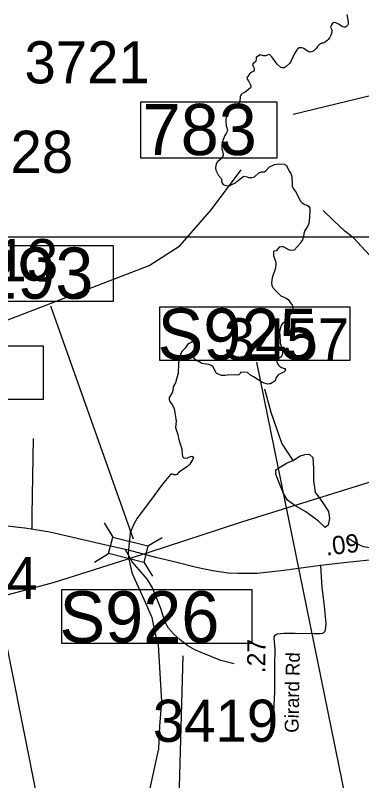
# Model space of a CAD drawing. Extents: x 1662474 to 1856135, y 779280 to 917889.
# Drawn here: x 1778351 to 1780719, y 822872 to 828102 of the extents above; entities that cross this region are included whole.
import ezdxf

# ---------------------------------------------------------------- set-up
doc = ezdxf.new("R2010")
doc.units = 0
for name, color, linetype in [('Cogo Default Point CELL', 7, 'Continuous'), ('Exist Hydrographic Creek Single Shore', 7, 'Continuous'), ('Exist Hydrographic Misc Water Feature', 7, 'Continuous'), ('Exist Hydrographic Pond Under 1500 Sq Ft', 7, 'Continuous'), ('Exist Road Non-System Type 51', 7, 'Continuous'), ('Exist Road Primary Interstate Structure Ovrhead Sign CELL', 7, 'Continuous'), ('Exist Road Secondary Structure Standard Bridge CELL', 7, 'Continuous'), ('Exist Road Secondary Structure Standard Bridge Number Label', 7, 'Continuous'), ('Exist Road Secondary Type 51 Attributed', 7, 'Continuous'), ('Exist Road Secondary Type 51 Label', 7, 'Continuous'), ('Exist Utilities Electrical Transmission Line', 7, 'Continuous'), ('Exist Vertical Profile Horizontal Axis Label Major', 7, 'Continuous'), ('Map Preparation Inset Cut Line', 7, 'Continuous'), ('Prop DGN Element Guardrail', 7, 'Continuous'), ('Scratch_Level_0', 7, 'Continuous')]:
    doc.layers.add(name, color=color, linetype=linetype)

msp = doc.modelspace()

# ---------------------------------------------------------------- linework, layer by layer
at = {"layer": 'Exist Hydrographic Creek Single Shore'}
for points in [[(1780616.8, 828106.8), (1780625.2, 828057.2), (1780625, 828042.5), (1780621.5, 828032.8), (1780614.8, 828024.9), (1780607.4, 828021.5), (1780597.6, 828022)], [(1780597.6, 828022), (1780588.5, 828023.8), (1780579.5, 828027.5), (1780570.6, 828033.8), (1780560.6, 828041.9), (1780550.4, 828046.4), (1780541.5, 828050.1), (1780532.2, 828052.4), (1780522.9, 828051.7), (1780520, 828047.8), (1780511.9, 828037.2), (1780506.6, 828028.8), (1780504.8, 828021.5), (1780507.4, 828016.2), (1780511.2, 828007.3), (1780514.5, 827999.9), (1780514.1, 827988.7), (1780511, 827977.1), (1780507.6, 827965.8), (1780498.8, 827948.5), (1780489.8, 827937.2), (1780479.2, 827926.8), (1780470.4, 827919.9), (1780464.9, 827915.7), (1780455.6, 827912.3), (1780445.1, 827911), (1780436.2, 827907.8), (1780428.4, 827900.2), (1780417.4, 827888.7), (1780409, 827877.1), (1780396.9, 827863.8), (1780392.1, 827859.2), (1780383, 827855.1), (1780375.4, 827853), (1780363.2, 827850.9), (1780356.1, 827851.9), (1780338.6, 827863.8), (1780322.1, 827875.6), (1780312.4, 827879.2), (1780301.4, 827880.6), (1780291.6, 827878.9), (1780281.4, 827874), (1780275.1, 827865.3), (1780268.8, 827855.9), (1780258, 827837.8), (1780234.9, 827785.5), (1780228.4, 827774.2), (1780203.1, 827751.7), (1780188, 827743.2), (1780175.6, 827743), (1780165.4, 827746.7), (1780140.8, 827768.8), (1780105.2, 827818.9), (1780090.9, 827831.4), (1780083.8, 827834.1), (1780062.8, 827824.4), (1780048.4, 827824.4), (1780024.4, 827831.4), (1780006.4, 827821.5), (1779997.6, 827813.1), (1779996.1, 827807.1), (1779994.5, 827789.2), (1779991.9, 827783.4), (1779975.6, 827772.1), (1779973.2, 827765.6), (1779974.9, 827759.8), (1779978.5, 827750.6), (1779983.8, 827741.9), (1779984.2, 827736.2), (1779984, 827728.1), (1779981.9, 827721.2), (1779977.2, 827717.6), (1779959.1, 827708.4), (1779953.6, 827704.7), (1779946.2, 827696.3), (1779939.1, 827683.9), (1779934.1, 827674), (1779936.2, 827665.1), (1779943.9, 827654.1), (1779958.2, 827627.8), (1779961.1, 827620.4), (1779960.1, 827615.4), (1779958.2, 827606.8), (1779946.5, 827596.6), (1779921.2, 827578.2), (1779911.9, 827571.4), (1779902.4, 827567.4), (1779895.9, 827563.5), (1779891.6, 827556.1), (1779887.1, 827548.2), (1779887.8, 827537.2), (1779886.6, 827523.9), (1779885.1, 827513.6), (1779881.9, 827501.8), (1779868, 827487.6), (1779859.6, 827480.8), (1779847.5, 827475.1), (1779832.9, 827466.4), (1779820.2, 827456.7), (1779810.5, 827448)], [(1779810.5, 827448), (1779803.1, 827438.6), (1779797.4, 827427), (1779793.8, 827413.9), (1779790.4, 827393.9), (1779789.5, 827372.7), (1779791.4, 827354.8), (1779792.4, 827346.2), (1779796.4, 827334.1), (1779800, 827323.3), (1779800.2, 827317.1), (1779798.8, 827307.6), (1779792.4, 827295.2), (1779783, 827281.6), (1779771.6, 827254.3), (1779766.4, 827238), (1779762.2, 827217.6), (1779762.5, 827204.4), (1779763.5, 827189.5), (1779767.8, 827176.1), (1779770.4, 827163.5), (1779772.2, 827151.9), (1779771.1, 827143.6), (1779767, 827136.4), (1779759.1, 827124.6), (1779749.4, 827115.4), (1779736, 827104.2), (1779728.4, 827096.6), (1779726, 827088.9), (1779722.4, 827075.1), (1779719.2, 827060.6), (1779722.1, 827044.9), (1779729.8, 827025.9), (1779740.1, 827007.3), (1779759.4, 826984.2), (1779761.8, 826975.6), (1779760.9, 826967.9), (1779763.5, 826957.2), (1779771.6, 826946.9), (1779784, 826942.5), (1779804.5, 826937.2), (1779814.5, 826937.5), (1779830, 826946.9), (1779855.9, 826957.8), (1779866.8, 826968.5), (1779905.5, 826999.4), (1779914.5, 827002.3), (1779936.5, 826998.9), (1779945.4, 826994.4), (1779966.8, 826994.8), (1779985.4, 826999.2), (1780016.5, 827024.9), (1780032.6, 827032), (1780054.1, 827032.5), (1780064.1, 827039.9), (1780089, 827065.9), (1780122.1, 827082.6), (1780158.5, 827086.3), (1780188, 827084.5), (1780204.5, 827075.8), (1780211, 827060.6), (1780225.5, 827034.9), (1780233.1, 827021.5), (1780241.5, 827000.2), (1780243.1, 826948.6), (1780243.6, 826934.4), (1780249.1, 826919.4), (1780264.9, 826897.9), (1780279.5, 826873.8), (1780290, 826848.8), (1780299.2, 826831.2), (1780311.6, 826820.2), (1780329.4, 826809.9), (1780346.5, 826805.5), (1780355.1, 826797.6), (1780363.5, 826784.2), (1780363.5, 826768.5), (1780362.8, 826720.4), (1780356.8, 826679.8), (1780347.8, 826659.1), (1780329.1, 826631.2), (1780322.1, 826612.3), (1780320.8, 826591.3), (1780313.4, 826566.9), (1780301.6, 826551.7), (1780297.9, 826542.2), (1780257, 826498.1), (1780233.6, 826496.1), (1780220.8, 826499.4), (1780180.1, 826522.1), (1780173.2, 826521.2), (1780155.4, 826518.9), (1780133.9, 826493.2), (1780118.9, 826490.6), (1780115.5, 826484.2), (1780115.8, 826458.5), (1780128.4, 826423.4), (1780131.5, 826410.8), (1780131.5, 826393.9), (1780129.6, 826381.9)], [(1780129.6, 826381.9), (1780127, 826366.9), (1780121.8, 826354.6), (1780110.8, 826324.9), (1780105.5, 826308.6), (1780104, 826290.8), (1780102.9, 826275.1), (1780105, 826256.2), (1780111.2, 826243.3), (1780128.9, 826221), (1780165.9, 826185.8), (1780198.1, 826171.6), (1780215.2, 826160.6), (1780244.1, 826122.3), (1780248, 826111.6), (1780248.4, 826090.6), (1780243.6, 826076.6), (1780224.4, 826051.4), (1780211.6, 826027.8), (1780195, 826007.1), (1780177.8, 825995.2), (1780168.8, 825981.6), (1780162.5, 825967.7), (1780158.9, 825952.8), (1780156.2, 825934.6), (1780157.8, 825916.6), (1780161.8, 825862.4), (1780174.2, 825819.2), (1780177.1, 825803.1), (1780174.2, 825780.6), (1780169.6, 825771.4), (1780156.8, 825759.1), (1780143.9, 825751.2), (1780137.2, 825743.3), (1780138.4, 825734.1), (1780143.6, 825723.9), (1780149.4, 825712.3), (1780156.2, 825704.2), (1780169.9, 825695), (1780191.9, 825688.7), (1780194.5, 825688.2), (1780194.5, 825674), (1780185.4, 825663.5), (1780174.9, 825658.6), (1780146.8, 825645.4), (1780138.6, 825633.6), (1780132, 825622.8), (1780126.5, 825603.9), (1780106.6, 825590.6), (1780094.5, 825583.8), (1780085, 825583.5), (1780076.6, 825582.4), (1780051, 825588.4), (1780035.2, 825594.8), (1779978, 825631.2), (1779958.2, 825644.1), (1779937, 825660.6), (1779893, 825664.3), (1779886.9, 825653.8), (1779878.5, 825646.2), (1779865.4, 825643.3), (1779810.8, 825645.9), (1779800.2, 825643.6), (1779782.8, 825641.8), (1779760.6, 825642), (1779729.4, 825653.6), (1779721.5, 825660.9), (1779703.1, 825700.2), (1779688.5, 825710.2), (1779672.5, 825715.8), (1779625, 825723.9), (1779610.8, 825733.3), (1779594, 825742.2), (1779574.2, 825754.3), (1779573.5, 825778.2), (1779578.5, 825810.5), (1779575.4, 825859.3), (1779566.8, 825870.6), (1779559.6, 825871.4), (1779553.4, 825865.9), (1779539.4, 825858.8), (1779528.1, 825853), (1779511.9, 825827.1), (1779488, 825804.8), (1779479, 825784), (1779469.6, 825749.4), (1779466.8, 825721.5), (1779464.4, 825656.2), (1779446.2, 825589.8), (1779433.9, 825572.7), (1779429.8, 825558.2), (1779427.6, 825539.6), (1779421.9, 825523.6), (1779402.9, 825490.3), (1779401.4, 825477.9), (1779406.6, 825464.1), (1779427.4, 825433.1), (1779436.2, 825413.9), (1779444.4, 825375.1), (1779450.4, 825328.1)], [(1779450.4, 825328.1), (1779445.1, 825286.1), (1779461.5, 825238.3), (1779465.9, 825211.3), (1779482.8, 825160.6), (1779488.5, 825139.1), (1779492.1, 825102.6), (1779493.8, 825086.6), (1779502.4, 825078.2), (1779513.6, 825075.9), (1779527.6, 825078.8), (1779547.5, 825086.6), (1779557.2, 825089.2), (1779564.4, 825085.3), (1779569.4, 825077.7), (1779565.1, 825068.2), (1779543.9, 825035.4), (1779530.2, 825022.1), (1779479, 824988.2), (1779470.6, 824983.5), (1779456, 824965.6), (1779448.6, 824961.4), (1779437, 824962.2), (1779427.6, 824966.7), (1779421.5, 824967.2), (1779417.4, 824966.7), (1779410.5, 824965.6), (1779377.8, 824924.2), (1779341.8, 824876.9), (1779287.8, 824805.8), (1779183.8, 824665.9), (1779160.9, 824624.9), (1779136.2, 824566.2), (1779132.6, 824543.6), (1779123.1, 824427.3), (1779125, 824396.4), (1779148.4, 824294.2), (1779158, 824268.2), (1779241.2, 824086.6), (1779284, 823987.7), (1779307.9, 823876.7), (1779326.2, 823799.5), (1779349.1, 823413.2), (1779337.2, 823244.4), (1779328.9, 823090.3), (1779301.6, 822966.2), (1779256.5, 822757.8)]]:
    msp.add_lwpolyline(points, dxfattribs=at)
at = {"layer": 'Exist Hydrographic Misc Water Feature'}
for points in [[(1778270.3, 826009.3), (1779265.4, 826392.7), (1779474.4, 826526.2), (1779692.3, 826774.6), (1779894.3, 827046.2)], [(1781589.3, 825568.1), (1781573.5, 825588.2), (1781561.4, 825598.3), (1781525.7, 825626.6), (1781483.9, 825648.9), (1781430, 825675.3), (1781340.4, 825721.9), (1781220.8, 825788.8), (1781174.9, 825821.1), (1781135.3, 825861.4), (1781032.2, 825998.1), (1781006.3, 826032.3), (1780879.8, 826247.2), (1780860.1, 826289.4), (1780824.6, 826375.6), (1780805.2, 826419.8), (1780775.4, 826458), (1780745.5, 826492.2), (1780662, 826580.8), (1780602.4, 826627.2), (1780523, 826701.8), (1780455.3, 826768.3)], [(1780249.5, 825060), (1780173.4, 825179.4), (1780099.4, 825387.7), (1780057.5, 825548.4)], [(1781530.2, 823688.1), (1781516.7, 823740.2), (1781503, 823780.3), (1781487.2, 823822.4), (1781469.5, 823862.6), (1781449.6, 823886.7), (1781419.9, 823914.9), (1781364.3, 823961.3), (1781320.5, 823997.6), (1781274.7, 824054), (1781227.2, 824120.3), (1781175.7, 824186.7), (1781142.1, 824228.9), (1781064.4, 824287.5), (1781008.6, 824325.8), (1780915.1, 824406.5), (1780889.4, 824432.7), (1780857.5, 824450.9), (1780803.5, 824459.3), (1780731.6, 824469.8), (1780681.5, 824492.2), (1780625.9, 824526.5)], [(1779845.9, 823671.8), (1779819.9, 823677.9), (1779755.9, 823694.3), (1779620.2, 823747.3), (1779578.3, 823765.6), (1779530.6, 823793.9), (1779476.8, 823834.3), (1779431.1, 823876.6), (1779397.3, 823914.9), (1779373.7, 823959.1), (1779344.4, 824049.3), (1779289.2, 824189.7), (1779253.5, 824248), (1779198.2, 824312.4), (1779150.4, 824368.7), (1779101.2, 824455.1)]]:
    msp.add_lwpolyline(points, dxfattribs=at)
at = {"layer": 'Exist Hydrographic Pond Under 1500 Sq Ft'}
msp.add_lwpolyline([(1780249.5, 825060), (1780293.5, 825089.3), (1780329, 825102), (1780359.5, 825104.6), (1780384.9, 825081.7), (1780389.9, 825005.6), (1780389.9, 824924.5), (1780395, 824876.3), (1780400.1, 824840.8), (1780425.5, 824810.4), (1780453.4, 824769.8), (1780491.4, 824711.4), (1780499, 824663.3), (1780488.9, 824617.6), (1780468.6, 824602.4), (1780422.9, 824645.5), (1780336.7, 824708.9), (1780260.5, 824752), (1780212.3, 824790.1), (1780184.4, 824835.7), (1780146.3, 824929.6), (1780131.1, 824967.6), (1780131.1, 824995.5), (1780164.1, 825015.8), (1780209.8, 825043.7), (1780249.5, 825060)], dxfattribs=at)
at = {"layer": 'Exist Road Non-System Type 51'}
msp.add_lwpolyline([(1778473, 825211.5), (1778463, 824689.2), (1778464.4, 824589.8)], dxfattribs=at)
at = {"layer": 'Exist Road Primary Interstate Structure Ovrhead Sign CELL'}
for p, q in [((1780702.5, 822301.1), (1780001.3, 825732.4)), ((1779416.1, 820760.7), (1779497.1, 823724.9))]:
    msp.add_line(p, q, dxfattribs=at)
for points in [[(1779339.3, 826111.1), (1780637.2, 826111.1), (1780637.2, 825742.5), (1779339.3, 825742.5)], [(1778668.6, 824178.9), (1779966.5, 824178.9), (1779966.5, 823810.2), (1778668.6, 823810.2)]]:
    msp.add_lwpolyline(points, close=True, dxfattribs=at)
at = {"layer": 'Exist Road Secondary Structure Standard Bridge CELL'}
for p, q in [((1778957.9, 824633.2), (1779016.3, 824536.2)), ((1779256.8, 824476.1), (1779353.7, 824534.5)), ((1778891.5, 824365.4), (1778988.4, 824423.8)), ((1779229.6, 824366.2), (1779288, 824269.3))]:
    msp.add_line(p, q, dxfattribs=at)
msp.add_lwpolyline([(1779016.3, 824536.2), (1779256.9, 824476.6), (1779229.1, 824364.2), (1778988.4, 824423.8)], close=True, dxfattribs=at)
at = {"layer": 'Exist Road Secondary Structure Standard Bridge Number Label'}
for p, q in [((1783929, 828311.1), (1780249, 827425.1)), ((1779158.7, 824522.1), (1778592.7, 826114.7))]:
    msp.add_line(p, q, dxfattribs=at)
for points in [[(1779208.6, 827511.4), (1780137.6, 827511.4), (1780137.6, 827127.2), (1779208.6, 827127.2)], [(1778090.9, 826529.9), (1779019.9, 826529.9), (1779019.9, 826145.8), (1778090.9, 826145.8)]]:
    msp.add_lwpolyline(points, close=True, dxfattribs=at)
at = {"layer": 'Exist Road Secondary Type 51 Attributed'}
for points in [[(1779123.7, 824448.6), (1778990.9, 824477.4), (1778586.3, 824569.6), (1778415.9, 824598.4), (1778275.7, 824614.6), (1778091.3, 824629.4), (1777988, 824634.5), (1777876.6, 824628.6), (1777544.2, 824593.9), (1777300.4, 824569.6), (1777170.5, 824556.3), (1776950, 824543), (1776759.6, 824540.8), (1776507.3, 824548.9), (1776228.9, 824563.6), (1776017.1, 824578.4)], [(1780435.8, 824342.4), (1780185.3, 824309.2), (1780003.5, 824287.8), (1779872.9, 824287.8), (1779806.1, 824290.8), (1779699.1, 824307), (1779589.2, 824329.9), (1779445.4, 824365.3), (1779311.1, 824397.7), (1779123.7, 824448.6)], [(1780885.8, 824388.9), (1780816.8, 824383.7), (1780638.3, 824366), (1780435.8, 824342.4)], [(1780435.8, 824342.4), (1780447, 824193.3), (1780462, 824066.8), (1780473.6, 823944.5), (1780469.5, 823900.6), (1780464.3, 823890.5), (1780457.3, 823882.8), (1780447.3, 823877.1), (1780437.1, 823875), (1780391.2, 823874.9), (1780263.2, 823877.5), (1780187.1, 823878.1), (1780141, 823872.5), (1780131.4, 823869.4), (1780124.8, 823864.6), (1780119, 823855.5), (1780116.8, 823846.4), (1780123.9, 823770.9), (1780122.2, 823662.7), (1780121.4, 823476.6), (1780115.4, 823342.6), (1780106.9, 823265.9)]]:
    msp.add_lwpolyline(points, dxfattribs=at)
at = {"layer": 'Exist Utilities Electrical Transmission Line'}
msp.add_lwpolyline([(1785540.2, 826481.7), (1784941.5, 826271), (1783848.7, 825938.5), (1782808.5, 825599), (1781814, 825258.8), (1780966.2, 824972.3), (1779898, 824638.8), (1779256.3, 824429), (1778616.1, 824226.9), (1778259.3, 824130.1)], dxfattribs=at)
at = {"layer": 'Exist Vertical Profile Horizontal Axis Label Major'}
msp.add_line((1778717.8, 821663.6), (1777963.7, 825446.9), dxfattribs=at)
msp.add_lwpolyline([(1777259.4, 825843.1), (1778542.2, 825843.1), (1778542.2, 825478.1), (1777259.4, 825478.1)], close=True, dxfattribs=at)
at = {"layer": 'Map Preparation Inset Cut Line'}
for points in [[(1731035.7, 826588.1), (1793585.1, 826588.1), (1793585.1, 870408.9), (1731035.7, 870408.9)], [(1793585.1, 782767.4), (1731035.7, 782767.4), (1731035.7, 826588.1), (1793585.1, 826588.1)]]:
    msp.add_lwpolyline(points, close=True, dxfattribs=at)

# ---------------------------------------------------------------- texts
at = {"layer": 'Cogo Default Point CELL'}
for s, p in [('3728', (1777889.4, 827025.8)), ('3313', (1777787.1, 826285.3)), ('3457', (1779775.3, 825744.1)), ('3314', (1777647.4, 824112.8)), ('3419', (1779290.8, 823138))]:
    msp.add_text(s, height=288, dxfattribs=at).set_placement(p)
at = {"layer": 'Exist Road Primary Interstate Structure Ovrhead Sign CELL'}
for s, p in [('S925', (1779323.3, 825748.6)), ('S926', (1778652.6, 823816.3))]:
    msp.add_text(s, height=350, dxfattribs=at).set_placement(p)
at = {"layer": 'Exist Road Secondary Structure Standard Bridge Number Label'}
for s, p in [('783', (1779221.1, 827147)), ('293', (1778103.4, 826165.6))]:
    msp.add_text(s, height=350, dxfattribs=at).set_placement(p)
at = {"layer": 'Exist Road Secondary Type 51 Label'}
msp.add_text('Girard Rd', height=95, rotation=89.0125, dxfattribs=at).set_placement((1780286.7, 823198.7))
at = {"layer": 'Prop DGN Element Guardrail'}
for s, rotation, p in [('.09', 6.6493, (1780476.9, 824410.1)), ('.27', 89.105, (1780058.9, 823606.7))]:
    msp.add_text(s, height=125, rotation=rotation, dxfattribs=at).set_placement(p)
at = {"layer": 'Scratch_Level_0'}
msp.add_text('3721', height=288, dxfattribs=at).set_placement((1778413.2, 827637))

doc.saveas('drawing.dxf')
